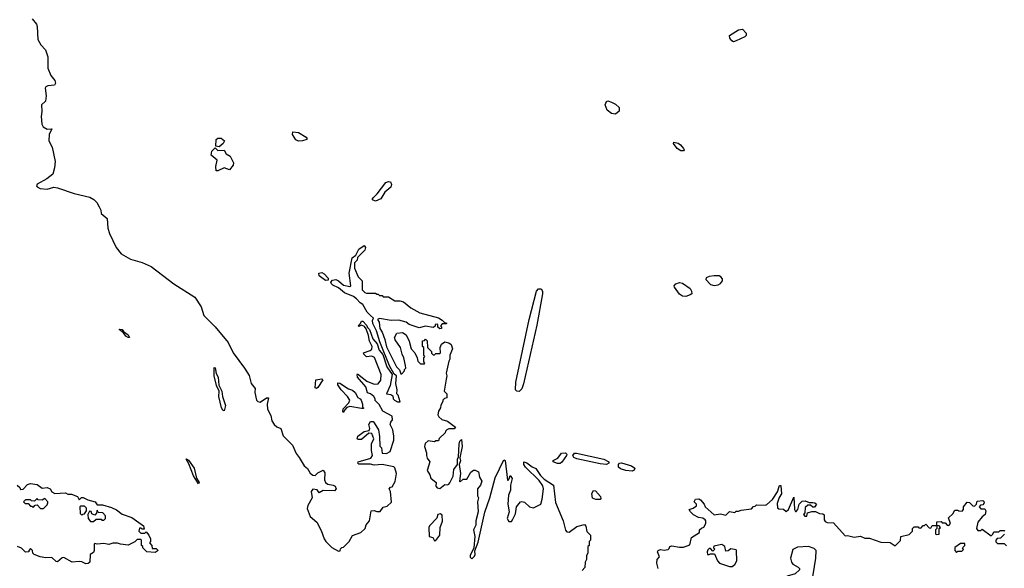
# Model space of a CAD drawing. Extents: x 2386423 to 2568864, y 578392 to 761999.
# Tile 323 of 454: x 2482950 to 2490627, y 699566 to 703839. Entities that reach past the tile are written whole.
import ezdxf

# ---------------------------------------------------------------- set-up
doc = ezdxf.new("R2010")
doc.units = 0

msp = doc.modelspace()

# ---------------------------------------------------------------- linework, layer by layer
at = {"layer": '0CON05XD'}
for points in [[(2483047.5, 703845), (2483080, 703805), (2483087, 703787), (2483092.5, 703685), (2483113.9, 703643.9), (2483150, 703605), (2483169.3, 703549.3), (2483170.7, 703460.7), (2483192.5, 703405), (2483223.8, 703365), (2483230, 703345), (2483221.2, 703328.8), (2483170, 703325), (2483153.6, 703316.4), (2483147.5, 703305), (2483157.5, 703245), (2483150, 703205), (2483120, 703175), (2483122.5, 703125), (2483116.7, 703085), (2483123.8, 703025), (2483134.1, 703004.1), (2483165, 702986.2), (2483200, 702990), (2483180, 702945), (2483176.4, 702896.4), (2483203.8, 702845), (2483226.4, 702733.6), (2483222.5, 702685), (2483207.5, 702635), (2483160.7, 702599.3), (2483085, 702556.7), (2483080, 702545), (2483085, 702537.5), (2483110, 702525), (2483165, 702518), (2483215, 702534), (2483245, 702530), (2483375, 702486.2), (2483496.4, 702456.4), (2483529.3, 702439.3), (2483552.5, 702415), (2483570.7, 702380.7), (2483582.5, 702355), (2483585, 702330), (2483631.7, 702291.7), (2483636.7, 702215), (2483650, 702175), (2483703.3, 702065), (2483740, 702015), (2483815, 701973.3), (2483905, 701947.5), (2483975, 701916.7), (2484152.7, 701782.7), (2484315, 701677.5), (2484365, 701602.5), (2484386.7, 701535), (2484475, 701446.2), (2484574.2, 701325), (2484614.2, 701245), (2484704, 701125), (2484738.3, 701068.3), (2484756, 701005), (2484785.7, 700965.7), (2484783.1, 700935), (2484796.6, 700876.6), (2484805.8, 700865.8), (2484825, 700861.2), (2484875, 700893.3), (2484890, 700895), (2484880, 700845), (2484882.5, 700805), (2484907.4, 700757.4), (2484915.7, 700715.7), (2484934.2, 700685), (2484955, 700668.6), (2484985.8, 700655.8), (2485005, 700598.8), (2485076.7, 700525), (2485105, 700460), (2485129.7, 700429.7), (2485167.5, 700365), (2485193, 700343), (2485215, 700307.5), (2485235, 700292.5), (2485255, 700290), (2485275, 700310), (2485315, 700330), (2485329.3, 700309.3), (2485326.2, 700255), (2485333.3, 700235), (2485352.3, 700222.3), (2485395, 700213.8), (2485410, 700205), (2485417.5, 700185), (2485405, 700170), (2485315, 700171.2), (2485285, 700153.3), (2485268.3, 700178.3), (2485235, 700183.8), (2485221.4, 700165), (2485230, 700115), (2485195.6, 700055), (2485191.3, 700031.3), (2485215, 699968.8), (2485265.7, 699925.7), (2485301.7, 699861.7), (2485323.8, 699795), (2485336.7, 699775), (2485385, 699727.5), (2485435, 699700), (2485448.3, 699701.7), (2485451.7, 699718.3), (2485461.7, 699728.3), (2485475, 699730), (2485520, 699775), (2485545, 699822.5), (2485610, 699845), (2485642.5, 699875), (2485652.5, 699905), (2485676.7, 699935), (2485690, 700015), (2485713, 700017), (2485735, 700007.5), (2485761.7, 700008.3), (2485785, 700042.5), (2485815, 700050), (2485848.3, 700081.7), (2485840, 700165), (2485830, 700185), (2485841.7, 700198.3), (2485855, 700200), (2485877, 700243), (2485886.7, 700305), (2485875, 700350), (2485866.4, 700356.4), (2485775, 700375.8), (2485715, 700370), (2485683.9, 700376.1), (2485595, 700377.5), (2485587.5, 700385), (2485590, 700395), (2485686.7, 700425), (2485700, 700445), (2485694, 700485), (2485694, 700535), (2485710, 700575), (2485696.4, 700616.4), (2485671.7, 700618.3), (2485615, 700570), (2485588.3, 700568.3), (2485582.5, 700575), (2485587.5, 700595), (2485635, 700632.5), (2485675, 700640), (2485680, 700655), (2485672.5, 700685), (2485685, 700710), (2485705, 700710), (2485715, 700700), (2485746.7, 700645), (2485756.4, 700593.6), (2485758.3, 700518.3), (2485770, 700505), (2485775, 700462.5), (2485809.3, 700460.7), (2485837.5, 700475), (2485867.5, 700565), (2485867.5, 700595), (2485860, 700645), (2485838.8, 700685), (2485843.3, 700705), (2485857, 700723), (2485855, 700750), (2485780.5, 700790.5), (2485753, 700843), (2485722.5, 700872.5), (2485722.5, 700885), (2485710, 700905), (2485686.1, 700926.1), (2485662.3, 700932.3), (2485648.8, 700978.8), (2485583.3, 701055), (2485580, 701075), (2485585, 701080), (2485657.5, 701025), (2485715, 701001.2), (2485745.8, 701004.2), (2485765, 701032.5), (2485768, 701075), (2485717.3, 701207.3), (2485695, 701218.8), (2485654.2, 701214.2), (2485632.5, 701235), (2485630, 701245), (2485681.7, 701261.7), (2485695.9, 701274.1), (2485697.5, 701295), (2485676.2, 701335), (2485669.3, 701379.3), (2485651.7, 701431.7), (2485638.3, 701448.3), (2485615, 701460), (2485595, 701450), (2485590, 701455), (2485608.3, 701471.7), (2485615, 701490), (2485625, 701490), (2485655, 701460), (2485661.7, 701441.7), (2485676.1, 701426.1), (2485702.5, 701352.5), (2485736.2, 701315), (2485754, 701265), (2485782, 701232), (2485812, 701135), (2485853.3, 701075), (2485839.3, 700990.7), (2485810, 700925), (2485845, 700920), (2485858.3, 700908.3), (2485862.5, 700885), (2485872.5, 700875), (2485895, 700862.5), (2485917.5, 700862.5), (2485900, 700915), (2485890, 700925), (2485892.5, 700955), (2485883.8, 701005), (2485887.5, 701065), (2485868.8, 701078.8), (2485832.5, 701142.5), (2485758.9, 701328.9), (2485732, 701415), (2485703.1, 701473.1), (2485700, 701495), (2485707.5, 701515), (2485684.3, 701534.3)], [(2488515, 703666.7), (2488503.3, 703675), (2488486.2, 703695), (2488483.3, 703715), (2488555, 703760), (2488586.1, 703766.1), (2488613.8, 703735), (2488613.6, 703716.4), (2488602.5, 703705), (2488535, 703673.8), (2488515, 703666.7)], [(2487595, 703104.2), (2487565, 703108.6), (2487530.8, 703135), (2487514.3, 703175), (2487525, 703201.2), (2487535, 703206), (2487565, 703196), (2487595, 703180), (2487623.8, 703155), (2487624.2, 703125.8), (2487595, 703104.2)], [(2484505, 702850), (2484480, 702855), (2484482.5, 702905), (2484495, 702916.7), (2484520, 702915), (2484547.5, 702895), (2484536.4, 702873.6), (2484505, 702850)], [(2485124, 702894), (2485102, 702902), (2485077.5, 702945), (2485080, 702965), (2485125, 702960.8), (2485183.8, 702925), (2485190, 702915), (2485188, 702905), (2485155, 702894.3), (2485124, 702894)], [(2484495, 702662.5), (2484483, 702663), (2484480, 702695), (2484490, 702745), (2484442.5, 702785), (2484447.5, 702815), (2484475, 702840), (2484495, 702820), (2484545, 702822.5), (2484560, 702795), (2484590, 702775), (2484617.5, 702725), (2484613.3, 702705), (2484585, 702670), (2484545, 702686.2), (2484495, 702662.5)], [(2488105, 702816.7), (2488076.7, 702835), (2488047.5, 702875), (2488050, 702885), (2488083, 702877), (2488103.3, 702865), (2488126.2, 702835), (2488130, 702825), (2488125, 702817.5), (2488105, 702816.7)], [(2485725, 702424.4), (2485701.2, 702435), (2485700, 702445), (2485707.5, 702455), (2485737.4, 702482.6), (2485805, 702571.1), (2485825, 702579.1), (2485840, 702575), (2485848.8, 702555), (2485843.3, 702535), (2485795.8, 702495), (2485766.4, 702443.6), (2485725, 702424.4)], [(2485684.3, 701534.3), (2485660, 701560), (2485625, 701621.2), (2485604.4, 701634.4), (2485575, 701666.2), (2485552.7, 701682.7), (2485482.7, 701712.7), (2485435, 701750), (2485391.5, 701771.5), (2485380.5, 701780.5), (2485375.8, 701795), (2485389.1, 701810.9), (2485415, 701816), (2485435.6, 701805.6), (2485475, 701770.8), (2485525, 701760), (2485532.5, 701765), (2485520, 701865), (2485543.3, 701985), (2485570, 702005), (2485595, 702052.5), (2485635, 702080), (2485647.5, 702065), (2485640, 702045), (2485583, 701987), (2485580, 701965), (2485560, 701945), (2485560, 701905), (2485590, 701835), (2485620, 701805), (2485620, 701735), (2485640, 701715), (2485655, 701710), (2485725, 701710), (2485735, 701700), (2485745, 701700), (2485755, 701690), (2485775, 701690), (2485785, 701680), (2485825, 701680), (2485875, 701650), (2485915, 701650), (2485941.7, 701641.7), (2486000, 701595), (2486070, 701555), (2486215, 701517.5), (2486245, 701500), (2486261.7, 701481.7), (2486280, 701475), (2486275, 701470), (2486245, 701470), (2486230, 701455), (2486240, 701445), (2486240, 701435), (2486225, 701432.5), (2486210, 701445), (2486210, 701465), (2486205, 701467.5), (2486190, 701465), (2486188.3, 701451.7), (2486175, 701442), (2486115, 701452), (2486065, 701440), (2485986.1, 701466.1), (2485962, 701482), (2485905, 701498), (2485846.2, 701496.2), (2485755, 701512.5), (2485740, 701505), (2485753, 701483), (2485756.7, 701435), (2485775.7, 701405.7), (2485798.1, 701348.1), (2485810.7, 701290.7), (2485888.8, 701135), (2485912.5, 701112.5), (2485921.7, 701081.7), (2485928.3, 701081.7), (2485950, 701105), (2485950, 701115), (2485960, 701125), (2485957.5, 701145), (2485946, 701205), (2485931.2, 701235), (2485918, 701285), (2485876.7, 701345), (2485873.3, 701365), (2485891.7, 701398.3), (2485935, 701403.8), (2485963.6, 701383.6), (2485987.5, 701335), (2486003.3, 701275), (2486030, 701245), (2486050, 701205), (2486055, 701180), (2486075, 701160), (2486105, 701160), (2486110, 701165), (2486100, 701175), (2486100, 701205), (2486110, 701215), (2486100, 701225), (2486100, 701285), (2486090, 701295), (2486091.7, 701338.3), (2486105, 701340), (2486115, 701350), (2486128.3, 701338.3), (2486130, 701285), (2486160, 701255), (2486161.7, 701241.7), (2486175, 701230), (2486185, 701230), (2486195, 701240), (2486225, 701240), (2486230, 701245), (2486227.5, 701285), (2486238.3, 701311.7), (2486265, 701330), (2486295, 701323.3), (2486315, 701310), (2486323.8, 701275), (2486303.9, 701226.1), (2486303.3, 701195), (2486295, 701180), (2486273.9, 701086.1), (2486280, 701065), (2486275, 701040), (2486260, 700945), (2486280, 700925), (2486280, 700895), (2486261.7, 700888.3), (2486250, 700875), (2486250, 700865), (2486233, 700837), (2486230, 700815), (2486215, 700790), (2486210.7, 700760.7), (2486217.5, 700745), (2486242.5, 700725), (2486285, 700712.5), (2486347.5, 700665), (2486337, 700653), (2486295, 700652.5), (2486280, 700645), (2486270, 700635), (2486268.3, 700621.7), (2486221.7, 700578.3), (2486215, 700560), (2486195, 700560), (2486185, 700550), (2486135, 700560), (2486111.7, 700538.3), (2486107.5, 700515), (2486122.5, 700465), (2486122.5, 700445), (2486127.5, 700425), (2486146.7, 700395), (2486128.3, 700328.3), (2486147.5, 700295), (2486155, 700267.5), (2486197.5, 700235), (2486193.3, 700205), (2486205, 700193.3), (2486225, 700187.5), (2486265, 700220), (2486285, 700217.5), (2486295, 700222.5), (2486305, 700232.5), (2486328.8, 700285), (2486336.2, 700335), (2486362.5, 700375), (2486363.8, 700415), (2486372.5, 700435), (2486377, 700533), (2486383, 700557), (2486395, 700570), (2486398.8, 700515), (2486382.5, 700427.5), (2486386.1, 700403.9), (2486377.5, 700375), (2486387.5, 700305), (2486380, 700245), (2486385, 700240), (2486408.3, 700261.7), (2486435, 700260), (2486467.5, 700315), (2486488.3, 700331.7), (2486501.7, 700331.7), (2486526.4, 700316.4), (2486533.8, 700275), (2486553.8, 700245), (2486544, 700215), (2486520, 700185), (2486518.3, 700131.7), (2486526.7, 700115), (2486518.8, 700085), (2486523.9, 700006.1), (2486507.5, 699935), (2486507, 699903), (2486487.5, 699865), (2486497.5, 699815), (2486490, 699725), (2486462.5, 699665), (2486463.3, 699653.3), (2486475, 699640), (2486495, 699660), (2486500, 699675), (2486498.3, 699701.7), (2486525, 699770), (2486577.3, 700002.7), (2486615.4, 700115), (2486658, 700272), (2486725, 700410), (2486736.4, 700406.4), (2486753, 700253), (2486758.3, 700251.7), (2486767, 700263), (2486775, 700290), (2486788.8, 700265), (2486776.7, 700215), (2486776, 700175), (2486760, 700135), (2486756.2, 700065), (2486766.7, 700005), (2486750, 699955), (2486765, 699930), (2486785, 699930), (2486795, 699950), (2486815, 699990), (2486823.8, 700045), (2486855, 700082.9), (2486865, 700086.9), (2486885, 700081.4), (2486925, 700043.8), (2486955, 700036), (2487013, 700067), (2487023.3, 700105), (2487034.3, 700185), (2487028.5, 700208.5), (2487001.4, 700251.4), (2486894, 700355), (2486880, 700375), (2486880, 700395), (2486905, 700388), (2486945, 700356), (2486975, 700342.5), (2487010, 700290), (2487040, 700260), (2487112.5, 700215), (2487127.7, 700077.7), (2487186.9, 699935), (2487205, 699863.3), (2487215, 699851.2), (2487235, 699848), (2487295, 699891.4), (2487355, 699907.5), (2487363.3, 699895), (2487371.7, 699851.7), (2487400, 699825), (2487400, 699785), (2487390, 699775), (2487390, 699745), (2487380, 699735), (2487380, 699685), (2487370, 699665), (2487370, 699635), (2487360, 699615), (2487357, 699573), (2487335, 699550)], [(2485335, 701808.8), (2485295.7, 701835.7), (2485286.2, 701845), (2485282.5, 701865), (2485305, 701869.4), (2485325, 701860), (2485355.6, 701825.6), (2485355, 701810), (2485335, 701808.8)], [(2488365, 701767.5), (2488395, 701772.9), (2488413.8, 701785), (2488428.8, 701805), (2488430, 701820), (2488416.1, 701836.1), (2488403, 701843), (2488365, 701843.3), (2488325, 701840), (2488301.7, 701828.3), (2488300, 701815), (2488335.8, 701775.8), (2488365, 701767.5)], [(2488145, 701683.6), (2488116.7, 701685), (2488095, 701702.5), (2488054.2, 701755), (2488052.9, 701765), (2488065, 701782.9), (2488095, 701792.3), (2488117.9, 701787.9), (2488176.5, 701745), (2488187.5, 701725), (2488190, 701705), (2488178.8, 701695), (2488145, 701683.6)], [(2486845, 700942.9), (2486826, 700945), (2486816.9, 700956.9), (2486818, 701015), (2486923.1, 701505), (2486979.1, 701725), (2486995, 701742.5), (2487015, 701742.1), (2487027.2, 701725), (2487027.2, 701702.8), (2486980.9, 701459.1), (2486877.6, 701002.4), (2486864.8, 700965.2), (2486845, 700942.9)], [(2483795, 701363.3), (2483777.5, 701375), (2483760, 701400), (2483726.7, 701425), (2483730, 701430), (2483748.8, 701425), (2483760, 701410), (2483795, 701385.6), (2483805, 701364), (2483795, 701363.3)], [(2484545, 700792.5), (2484535, 700796.7), (2484522.5, 700815), (2484502, 700905), (2484504, 700945), (2484485, 700990), (2484467.5, 701065), (2484465, 701130), (2484475, 701127.5), (2484483, 701083), (2484497.5, 701055), (2484502, 700992), (2484525.6, 700945), (2484531.2, 700905), (2484554, 700835), (2484545, 700792.5)], [(2485265, 700967.5), (2485252.5, 700972.5), (2485260, 701035), (2485305, 701042.5), (2485312.5, 701035), (2485275, 700973.3), (2485265, 700967.5)], [(2485475, 700780), (2485470, 700785), (2485473, 700807), (2485516.2, 700853.8), (2485523, 700877), (2485506.7, 700905), (2485456.7, 700955), (2485430, 700995), (2485430, 701010), (2485445, 701007.5), (2485514.1, 700964.1), (2485545, 700953.3), (2485566.7, 700935), (2485586.7, 700896.7), (2485605.9, 700885.9), (2485612.5, 700875), (2485622.5, 700845), (2485622.5, 700822.5), (2485630, 700815), (2485630, 700810), (2485615, 700810), (2485525, 700827.5), (2485501.7, 700818.3), (2485481.7, 700798.3), (2485475, 700780)], [(2487142.1, 700382.1), (2487110, 700395), (2487110, 700405), (2487145, 700424.4), (2487175, 700461.8), (2487206.4, 700466.4), (2487215.6, 700455), (2487214.4, 700445), (2487178.1, 700391.9), (2487165, 700382.2), (2487142.1, 700382.1)], [(2487525, 700374.5), (2487475, 700380), (2487295, 700419.1), (2487270, 700430), (2487261.5, 700445), (2487275, 700462.1), (2487292.4, 700462.4), (2487505, 700416.4), (2487542.9, 700395), (2487544.2, 700385), (2487525, 700374.5)], [(2484345, 700224.3), (2484305, 700286), (2484269.5, 700379.5), (2484247.5, 700415), (2484250.7, 700419.3), (2484265, 700408.8), (2484311.4, 700345), (2484327.5, 700267.5), (2484349.4, 700235), (2484345, 700224.3)], [(2487725, 700323.9), (2487675, 700326.7), (2487635, 700340.7), (2487619.6, 700355), (2487618.5, 700375), (2487625.3, 700384.7), (2487642, 700388), (2487720.6, 700365), (2487745.5, 700345), (2487740.2, 700329.8), (2487725, 700323.9)], [(2482930, 700215), (2482950, 700195), (2482955, 700180), (2482978.3, 700181.7), (2483011.2, 700218.8), (2483033.9, 700226.1), (2483085, 700218), (2483125, 700190), (2483165, 700196), (2483187.5, 700185), (2483201.7, 700161.7), (2483225, 700150), (2483307.5, 700155), (2483325, 700142.5), (2483355, 700142.5), (2483400, 700125), (2483415, 700100), (2483433, 700117), (2483445, 700116.7), (2483480, 700100), (2483537.5, 700085), (2483555, 700060), (2483595, 700060), (2483665, 700040), (2483705, 700022.5), (2483748.3, 699988.3), (2483825, 699962.5), (2483915, 699897.5), (2483920, 699870), (2483905, 699870), (2483898.3, 699878.3), (2483885, 699880), (2483880, 699855), (2483895, 699840), (2483925, 699840), (2483935, 699850), (2483956.7, 699825), (2483970, 699795), (2483970, 699775), (2483962.5, 699765), (2483980, 699745), (2483981.7, 699721.7), (2484015, 699720), (2484030, 699705), (2484005, 699690), (2483942.5, 699695), (2483910, 699725), (2483910, 699735), (2483900, 699745), (2483900, 699785), (2483895, 699790), (2483865, 699790), (2483848.3, 699771.7), (2483795, 699747.5), (2483735, 699753.8), (2483713, 699763), (2483675, 699763.3), (2483645, 699752.5), (2483605, 699760), (2483553.3, 699753.3), (2483535, 699760), (2483530, 699755), (2483530, 699705), (2483525, 699690), (2483500, 699675), (2483496, 699615), (2483485, 699604), (2483465, 699600)], [(2487927.5, 699565), (2487917.5, 699605), (2487920, 699635), (2487937.5, 699655), (2487923.3, 699695), (2487927.5, 699705), (2487945, 699713.3), (2487975, 699707.5), (2488005, 699712.5), (2488015, 699720), (2488020, 699735), (2488035, 699742.5), (2488095, 699730), (2488125, 699730), (2488175, 699750), (2488187.5, 699805), (2488250, 699845), (2488250, 699865), (2488265, 699880), (2488283, 699887), (2488300, 699915), (2488300, 699935), (2488293.8, 699945), (2488277.3, 699957.3), (2488243, 699963), (2488203, 699983), (2488180, 700005), (2488170, 700025), (2488200, 700035), (2488227, 700053), (2488227, 700067), (2488210, 700085), (2488220, 700105), (2488245, 700107.5), (2488259.3, 700099.3), (2488287, 700067), (2488294.1, 700044.1), (2488365, 699982.5), (2488415, 699990), (2488455, 699981.2), (2488485, 700007.5), (2488525, 700000), (2488535, 700010), (2488555, 700010), (2488575, 700020), (2488655, 700030), (2488671.7, 700048.3), (2488685, 700050), (2488695, 700060), (2488765, 700057.5), (2488775, 700062.5), (2488818.8, 700101.2), (2488858.3, 700161.7), (2488875, 700210), (2488885, 700210), (2488890, 700145), (2488872.3, 700117.7), (2488855, 700070), (2488858.3, 700038.3), (2488868.3, 700028.3), (2488905, 700027.5), (2488925, 700007.5), (2488943.3, 700025)], [(2487475, 700101.2), (2487441.3, 700101.3), (2487415, 700113.8), (2487410.7, 700149.3), (2487425, 700172.5), (2487439.3, 700169.3), (2487478.8, 700125), (2487480.7, 700109.3), (2487475, 700101.2)], [(2483111.7, 700031.7), (2483135, 700032.5), (2483165, 700060), (2483170, 700075), (2483170, 700085), (2483145, 700110), (2483125, 700097.5), (2483095, 700100), (2483085, 700110), (2483065, 700090), (2483043, 700093), (2483035, 700100), (2482995, 700100), (2482980, 700085), (2482991.7, 700071.7), (2483015, 700070), (2483035, 700050), (2483045, 700050), (2483055, 700040), (2483071.7, 700058.3), (2483085, 700060), (2483111.7, 700031.7)], [(2488943.3, 700025), (2488985, 700120), (2488991.2, 700025), (2488998.3, 700008.3), (2489005, 700007.5), (2489016.7, 700025), (2489026.7, 700065), (2489050.5, 700089.5), (2489073, 700093), (2489105, 700077.5), (2489135, 700080), (2489150, 700075), (2489162.5, 700065), (2489147, 700043), (2489135, 700042.5), (2489115, 700057.5), (2489095, 700057.5), (2489075, 700040), (2489071.7, 699998.3), (2489062.5, 699985), (2489071.7, 699971.7), (2489088.3, 699971.7), (2489091.7, 699998.3), (2489125, 700007.5), (2489155, 700007.5), (2489185, 699993.3), (2489211.7, 699991.7), (2489221.7, 699981.7), (2489222.5, 699945), (2489230.7, 699930.7), (2489245, 699922.5), (2489295, 699920), (2489385, 699820), (2489405, 699822.5), (2489455, 699807.5), (2489505, 699817.5), (2489540.7, 699800.7), (2489575, 699800), (2489665, 699770), (2489737, 699767), (2489775, 699740), (2489818.3, 699781.7), (2489820, 699815), (2489885, 699830), (2489910, 699855), (2489910, 699875), (2489925, 699890), (2489955, 699890), (2489961.7, 699881.7), (2489975, 699880), (2489995, 699900), (2490005, 699900), (2490015, 699910), (2490041.7, 699881.7), (2490055, 699880), (2490065, 699900), (2490100, 699900), (2490100, 699875), (2490090, 699865), (2490090, 699835), (2490095, 699830), (2490118.3, 699831.7), (2490120, 699875), (2490130, 699885), (2490118.3, 699898.3), (2490100, 699900), (2490101.7, 699928.3), (2490135, 699930), (2490141.7, 699921.7), (2490165, 699920), (2490181.7, 699901.7), (2490195, 699900), (2490207.5, 699915), (2490191.7, 699958.3), (2490225, 699990), (2490241.7, 700018.3), (2490265, 700020), (2490273, 700013), (2490298.3, 700011.7), (2490310, 700025), (2490310, 700045), (2490338.3, 700081.7), (2490355, 700080), (2490381.7, 700051.7), (2490395, 700050), (2490410, 700065), (2490415, 700090), (2490460, 700095), (2490470, 700085), (2490468.3, 700071.7), (2490458.3, 700061.7), (2490441.7, 700058.3), (2490430, 700045), (2490445, 700030), (2490475, 700030), (2490482.5, 700015), (2490477.5, 699985), (2490453.6, 699966.4), (2490420, 699925), (2490410, 699875), (2490421.7, 699861.7), (2490445, 699860), (2490455, 699870), (2490525, 699820), (2490538.3, 699831.7), (2490545, 699850), (2490585, 699850), (2490595, 699860), (2490625, 699860), (2490630, 699855)], [(2483435, 699980), (2483441.7, 699988.3), (2483455, 699990), (2483470, 700015), (2483470, 700035), (2483455, 700050), (2483425, 700050), (2483420, 700045), (2483422.5, 699992.5), (2483435, 699980)], [(2483525, 699930), (2483545, 699950), (2483585, 699950), (2483591.7, 699941.7), (2483605, 699940), (2483620, 699955), (2483620, 699975), (2483597, 699997), (2483561.7, 700001.7), (2483555, 700020), (2483550, 699995), (2483535, 699980), (2483511.7, 699991.7), (2483508.3, 700008.3), (2483495, 700010), (2483480, 699985), (2483483, 699953), (2483501.7, 699931.7), (2483525, 699930)], [(2486185, 699780), (2486195, 699782.5), (2486226, 699825), (2486228.8, 699885), (2486245.8, 699934.2), (2486245, 699980), (2486231.7, 699991.7), (2486210, 699985), (2486203, 699957), (2486144.2, 699895.8), (2486141.2, 699885), (2486142.5, 699815), (2486170, 699805), (2486185, 699780)], [(2490628.3, 699831.7), (2490598.3, 699801.7), (2490571.7, 699798.3), (2490560, 699785), (2490561.7, 699771.7), (2490575, 699760), (2490625, 699760), (2490645, 699740)], [(2488485, 699580), (2488505, 699580.8), (2488526.7, 699595), (2488542.5, 699625), (2488540, 699705), (2488535, 699710), (2488495, 699717.5), (2488475, 699702.5), (2488455, 699700), (2488447, 699737), (2488425, 699752.5), (2488361.7, 699738.3), (2488360, 699725), (2488370, 699715), (2488355, 699700), (2488335, 699720), (2488325, 699720), (2488315, 699710), (2488310, 699695), (2488313.6, 699673.6), (2488327, 699673), (2488335, 699680), (2488368.3, 699678.3), (2488390, 699625), (2488406.2, 699605), (2488485, 699580)], [(2490255, 699690), (2490265, 699700), (2490295, 699700), (2490308.3, 699711.7), (2490300, 699725), (2490320, 699745), (2490318.3, 699758.3), (2490285, 699760), (2490241.7, 699728.3), (2490240, 699705), (2490255, 699690)], [(2483465, 699600), (2483435, 699616.7), (2483415, 699620), (2483360, 699615), (2483295, 699650), (2483281.7, 699648.3), (2483245, 699617.5), (2483235, 699620), (2483201.2, 699651.2), (2483155, 699647.5), (2483110, 699655), (2483062.5, 699675), (2483052.5, 699685), (2483050, 699705), (2483035, 699720), (2483020, 699705), (2483020, 699695), (2482995, 699692.5), (2482965, 699723.3), (2482932.5, 699735)], [(2489095, 699404.3), (2489117.1, 699435), (2489136.2, 699515), (2489157.3, 699645), (2489160.6, 699705), (2489145, 699720), (2489100, 699735), (2489015, 699732), (2488977.7, 699712.3), (2488960.8, 699645), (2488967.5, 699615), (2488978.7, 699598.7), (2489020, 699575), (2489030, 699565), (2489030, 699555), (2488995, 699524.3), (2488935, 699506), (2488926, 699495), (2488926, 699475), (2488935, 699461.2), (2488977.5, 699435), (2489072.5, 699405), (2489095, 699404.3)]]:
    msp.add_lwpolyline(points, dxfattribs=at)

doc.saveas('drawing.dxf')
